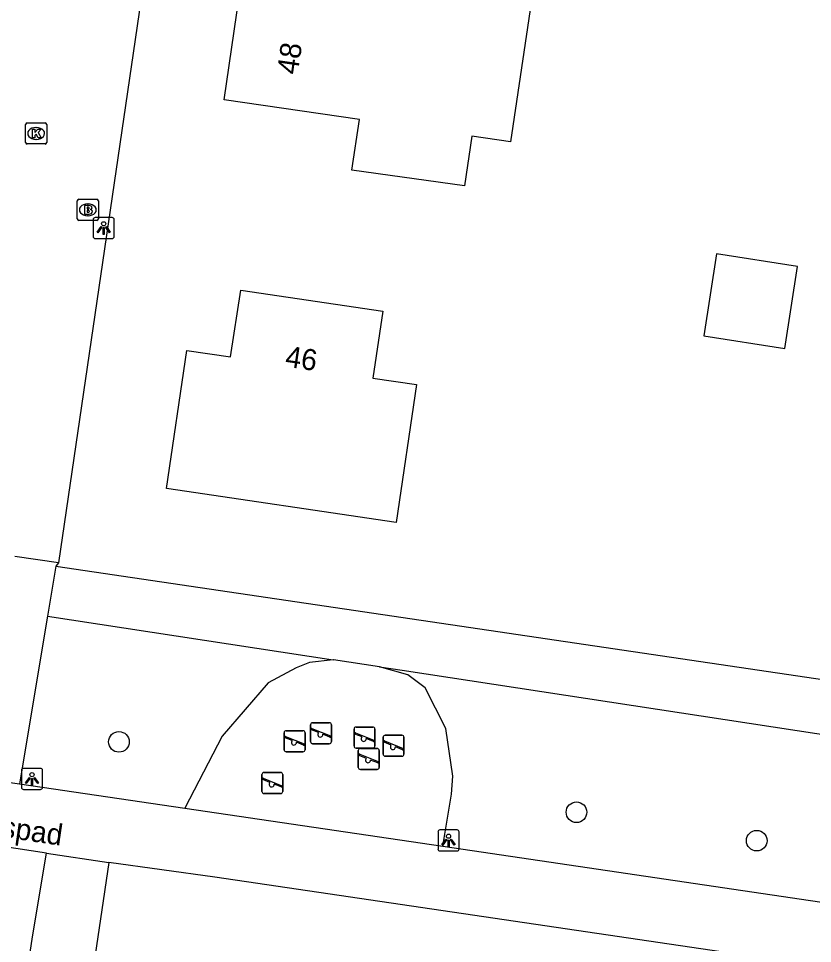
# Model space of a CAD drawing. Extents: x 164150 to 165261, y 382513 to 383432.
# Drawn here: x 164601.92 to 164639.57, y 383010.01 to 383053.88 of the extents above; entities that cross this region are included whole.
import ezdxf

# ---------------------------------------------------------------- set-up
doc = ezdxf.new("R2010")
doc.units = 0
for name, color, linetype in [('IMGEO_Boom', 7, 'Continuous'), ('IMGEO_Brandkraan', 7, 'Continuous'), ('IMGEO_Fietspad_gesloten', 7, 'Continuous'), ('IMGEO_Groenvoorziening', 7, 'Continuous'), ('IMGEO_Hek', 7, 'Continuous'), ('IMGEO_Kolk', 7, 'Continuous'), ('IMGEO_Lichtpunt', 7, 'Continuous'), ('IMGEO_Openbare_ruimte_label', 7, 'Continuous'), ('IMGEO_Pand', 7, 'Continuous'), ('IMGEO_Pand_nummerreeks', 7, 'Continuous'), ('IMGEO_Rijbaan_lokaal_open', 7, 'Continuous'), ('IMGEO_Speelvoorziening', 7, 'Continuous')]:
    doc.layers.add(name, color=color, linetype=linetype)

msp = doc.modelspace()

# ---------------------------------------------------------------- linework, layer by layer
at = {"layer": 'IMGEO_Boom'}
for centre in [(164606.682, 383019.573), (164628.374, 383016.235), (164636.921, 383014.886)]:
    msp.add_circle(centre, 0.489, dxfattribs=at)
at = {"layer": 'IMGEO_Brandkraan'}
for p, q in [((164604.706, 383044.384), (164604.706, 383045.236)), ((164604.781, 383045.31), (164605.633, 383045.31)), ((164605.194, 383045.09), (164605.219, 383045.09)), ((164605.707, 383045.236), (164605.707, 383044.384)), ((164605.633, 383044.31), (164604.781, 383044.31)), ((164605.217, 383044.53), (164605.192, 383044.53))]:
    msp.add_line(p, q, dxfattribs=at)
for points in [[(164604.706, 383044.384), (164604.706, 383045.236)], [(164604.781, 383045.31), (164605.633, 383045.31)], [(164605.054, 383045.01), (164605.054, 383044.61), (164605.267, 383044.61)], [(164605.285, 383045.01), (164605.054, 383045.01)], [(164605.707, 383045.236), (164605.707, 383044.384)], [(164605.233, 383044.929), (164605.179, 383044.929), (164605.179, 383044.853)], [(164605.179, 383044.853), (164605.232, 383044.853)], [(164605.241, 383044.777), (164605.179, 383044.777), (164605.179, 383044.696)], [(164605.179, 383044.696), (164605.241, 383044.696)], [(164605.633, 383044.31), (164604.781, 383044.31)]]:
    msp.add_lwpolyline(points, dxfattribs=at)
for centre, radius, start, end in [((164604.783, 383045.234), 0.0765, 91.552, 178.448), ((164604.783, 383045.234), 0.0765, 91.552, 178.448), ((164605.289, 383044.865), 0.145, 59.4692, 91.5367), ((164605.631, 383045.234), 0.0765, 1.552, 88.448), ((164605.631, 383045.234), 0.0765, 1.552, 88.448), ((164605.234, 383044.891), 0.0379, 267.8285, 90.9355), ((164605.242, 383044.736), 0.0404, 269.8759, 90.5077), ((164605.273, 383044.861), 0.251, 268.6676, 293.5347), ((164605.314, 383044.912), 0.0922, 285.5137, 58.1501), ((164605.319, 383044.72), 0.105, 301.3115, 78.989), ((164604.783, 383044.386), 0.0765, 181.552, 268.448), ((164604.783, 383044.386), 0.0765, 181.552, 268.448), ((164605.631, 383044.386), 0.0765, 271.552, 358.448), ((164605.631, 383044.386), 0.0765, 271.552, 358.448)]:
    msp.add_arc(centre, radius, start, end, dxfattribs=at)
for centre, major_axis, ratio, start_param, end_param in [((164605.193, 383044.81), (-0.387, 0.002), 0.722429, 4.712389, 7.853982), ((164605.218, 383044.81), (-0.39, 0.002), 0.717154, 1.570796, 4.712389)]:
    msp.add_ellipse(centre, major_axis=major_axis, ratio=ratio, start_param=start_param, end_param=end_param, dxfattribs=at)
at = {"layer": 'IMGEO_Fietspad_gesloten'}
for points in [[(164603.697, 383027.909), (164603.299, 383025.53)], [(164603.815, 383028.066), (164603.697, 383027.909)], [(164603.299, 383025.53), (164601.968, 383017.579)], [(164603.253, 383014.289), (164596.489, 383015.315), (164559.245, 383020.832)], [(164599.963, 383017.871), (164601.968, 383017.579)], [(164601.968, 383017.579), (164609.803, 383016.423)], [(164609.803, 383016.423), (164622.034, 383014.618)], [(164601.66, 383004.124), (164601.744, 383004.692), (164602.579, 383010.326), (164603.253, 383014.289)], [(164603.253, 383014.289), (164606.207, 383013.843)], [(164622.034, 383014.618), (164651.876, 383010.215)], [(164606.207, 383013.843), (164604.952, 383005.406), (164583.055, 382858.156), (164580.335, 382839.876)], [(164651.419, 383007.225), (164611.224, 383013.148), (164606.207, 383013.843)]]:
    msp.add_lwpolyline(points, dxfattribs=at)
at = {"layer": 'IMGEO_Groenvoorziening'}
for points in [[(164603.697, 383027.909), (164653.403, 383020.558)], [(164603.299, 383025.53), (164616.839, 383023.466)], [(164616.839, 383023.466), (164615.716, 383023.345), (164615.082, 383023.08), (164613.752, 383022.379), (164611.582, 383019.838), (164609.803, 383016.423)], [(164619.033, 383023.132), (164616.85, 383023.465), (164616.839, 383023.466)], [(164622.034, 383014.618), (164622.45, 383017.085), (164622.505, 383017.94), (164622.173, 383020.201), (164621.194, 383022.137), (164620.384, 383022.746), (164619.033, 383023.132)], [(164619.033, 383023.132), (164620.11, 383022.968), (164653.018, 383017.951)]]:
    msp.add_lwpolyline(points, dxfattribs=at)
at = {"layer": 'IMGEO_Hek'}
msp.add_lwpolyline([(164603.697, 383027.909), (164653.403, 383020.558)], dxfattribs=at)
at = {"layer": 'IMGEO_Kolk'}
for p, q in [((164602.256, 383048.006), (164602.256, 383048.858)), ((164602.331, 383048.932), (164603.183, 383048.932)), ((164602.744, 383048.712), (164602.769, 383048.712)), ((164603.257, 383048.858), (164603.257, 383048.006)), ((164602.767, 383048.152), (164602.742, 383048.152)), ((164603.183, 383047.932), (164602.331, 383047.932))]:
    msp.add_line(p, q, dxfattribs=at)
for points in [[(164602.256, 383048.006), (164602.256, 383048.858)], [(164602.331, 383048.932), (164603.183, 383048.932)], [(164602.577, 383048.632), (164602.7, 383048.632), (164602.7, 383048.481), (164602.83, 383048.632), (164602.994, 383048.632), (164602.848, 383048.481), (164603.001, 383048.232), (164602.849, 383048.232), (164602.764, 383048.396), (164602.7, 383048.329), (164602.7, 383048.232), (164602.577, 383048.232), (164602.577, 383048.632)], [(164603.257, 383048.858), (164603.257, 383048.006)], [(164603.183, 383047.932), (164602.331, 383047.932)]]:
    msp.add_lwpolyline(points, dxfattribs=at)
for centre, start, end in [((164602.333, 383048.856), 91.552, 178.448), ((164602.333, 383048.856), 91.552, 178.448), ((164603.181, 383048.856), 1.552, 88.448), ((164603.181, 383048.856), 1.552, 88.448), ((164602.333, 383048.008), 181.552, 268.448), ((164602.333, 383048.008), 181.552, 268.448), ((164603.181, 383048.008), 271.552, 358.448), ((164603.181, 383048.008), 271.552, 358.448)]:
    msp.add_arc(centre, 0.0765, start, end, dxfattribs=at)
for centre, major_axis, ratio, start_param, end_param in [((164602.743, 383048.432), (-0.387, 0.002), 0.722429, 4.712389, 7.853982), ((164602.768, 383048.432), (-0.39, 0.002), 0.717154, 1.570796, 4.712389)]:
    msp.add_ellipse(centre, major_axis=major_axis, ratio=ratio, start_param=start_param, end_param=end_param, dxfattribs=at)
at = {"layer": 'IMGEO_Lichtpunt'}
for p, q in [((164605.461, 383044.349), (164605.461, 383043.542)), ((164605.461, 383044.349), (164605.461, 383043.542)), ((164606.363, 383044.444), (164605.555, 383044.444)), ((164606.363, 383044.444), (164605.555, 383044.444)), ((164606.457, 383043.542), (164606.457, 383044.349)), ((164606.457, 383043.542), (164606.457, 383044.349)), ((164605.555, 383043.448), (164606.363, 383043.448)), ((164605.555, 383043.448), (164606.363, 383043.448)), ((164602.964, 383018.316), (164602.156, 383018.316)), ((164602.964, 383018.316), (164602.156, 383018.316)), ((164602.062, 383018.221), (164602.062, 383017.414)), ((164602.062, 383018.221), (164602.062, 383017.414)), ((164603.058, 383017.414), (164603.058, 383018.221)), ((164603.058, 383017.414), (164603.058, 383018.221)), ((164602.156, 383017.32), (164602.964, 383017.32)), ((164602.156, 383017.32), (164602.964, 383017.32)), ((164621.81, 383015.299), (164621.81, 383014.492)), ((164621.81, 383015.299), (164621.81, 383014.492)), ((164622.712, 383015.394), (164621.904, 383015.394)), ((164622.712, 383015.394), (164621.904, 383015.394)), ((164622.806, 383014.492), (164622.806, 383015.299)), ((164622.806, 383014.492), (164622.806, 383015.299)), ((164621.904, 383014.398), (164622.712, 383014.398)), ((164621.904, 383014.398), (164622.712, 383014.398))]:
    msp.add_line(p, q, dxfattribs=at)
for points in [[(164605.835, 383044.013), (164605.874, 383043.985), (164605.686, 383043.723), (164605.648, 383043.75), (164605.835, 383044.013)], [(164605.937, 383043.965), (164605.984, 383043.965), (164605.984, 383043.643), (164605.937, 383043.643), (164605.937, 383043.965)], [(164606.047, 383043.985), (164606.085, 383044.012), (164606.272, 383043.75), (164606.233, 383043.722), (164606.047, 383043.985)], [(164602.436, 383017.885), (164602.475, 383017.857), (164602.287, 383017.595), (164602.249, 383017.622), (164602.436, 383017.885)], [(164602.538, 383017.837), (164602.585, 383017.837), (164602.585, 383017.515), (164602.538, 383017.515), (164602.538, 383017.837)], [(164602.648, 383017.857), (164602.686, 383017.884), (164602.873, 383017.622), (164602.834, 383017.594), (164602.648, 383017.857)], [(164622.184, 383014.963), (164622.223, 383014.935), (164622.035, 383014.673), (164621.997, 383014.7), (164622.184, 383014.963)], [(164622.286, 383014.915), (164622.333, 383014.915), (164622.333, 383014.593), (164622.286, 383014.593), (164622.286, 383014.915)], [(164622.396, 383014.935), (164622.434, 383014.962), (164622.621, 383014.7), (164622.582, 383014.672), (164622.396, 383014.935)]]:
    msp.add_lwpolyline(points, dxfattribs=at)
for centre in [(164605.96, 383044.147), (164602.561, 383018.019), (164622.309, 383015.097)]:
    msp.add_circle(centre, 0.0994, dxfattribs=at)
for centre, start, end in [((164605.555, 383044.349), 90, 180), ((164605.555, 383044.349), 90, 180), ((164606.363, 383044.349), 0, 90), ((164606.363, 383044.349), 0, 90), ((164605.555, 383043.542), 180, 270), ((164605.555, 383043.542), 180, 270), ((164606.363, 383043.542), 270, 0), ((164606.363, 383043.542), 270, 360), ((164602.156, 383018.221), 90, 180), ((164602.156, 383018.221), 90, 180), ((164602.964, 383018.221), 0, 90), ((164602.964, 383018.221), 0, 90), ((164602.156, 383017.414), 180, 270), ((164602.156, 383017.414), 180, 270), ((164602.964, 383017.414), 270, 0), ((164602.964, 383017.414), 270, 360), ((164621.904, 383015.299), 90, 180), ((164621.904, 383015.299), 90, 180), ((164622.712, 383015.299), 0, 90), ((164622.712, 383015.299), 0, 90), ((164621.904, 383014.492), 180, 270), ((164621.904, 383014.492), 180, 270), ((164622.712, 383014.492), 270, 0), ((164622.712, 383014.492), 270, 360)]:
    msp.add_arc(centre, 0.0946, start, end, dxfattribs=at)
at = {"layer": 'IMGEO_Pand'}
for points in [[(164626.397, 383055.807), (164625.246, 383048.04), (164623.416, 383048.311), (164623.066, 383045.947), (164617.729, 383046.687), (164618.082, 383049.092), (164611.669, 383050.033), (164612.387, 383054.927), (164615.345, 383054.495), (164615.785, 383057.38), (164626.397, 383055.807)], [(164638.252, 383038.229), (164638.856, 383042.122), (164635.014, 383042.719), (164634.409, 383038.825), (164638.252, 383038.229)], [(164620.797, 383036.525), (164619.832, 383029.976), (164608.935, 383031.587), (164609.907, 383038.133), (164611.97, 383037.839), (164612.454, 383040.999), (164619.187, 383040.007), (164618.719, 383036.831), (164620.797, 383036.525)]]:
    msp.add_lwpolyline(points, dxfattribs=at)
at = {"layer": 'IMGEO_Rijbaan_lokaal_open'}
for points in [[(164608.549, 383060.35), (164603.815, 383028.066)], [(164603.815, 383028.066), (164601.741, 383028.363)]]:
    msp.add_lwpolyline(points, dxfattribs=at)
at = {"layer": 'IMGEO_Speelvoorziening'}
for p, q in [((164615.865, 383020.483), (164616.655, 383020.483)), ((164616.655, 383020.483), (164615.865, 383020.483)), ((164614.515, 383019.202), (164614.515, 383020.002)), ((164614.515, 383020.002), (164614.515, 383019.202)), ((164614.615, 383020.102), (164615.405, 383020.102)), ((164615.405, 383020.102), (164614.615, 383020.102)), ((164615.505, 383020.002), (164615.505, 383019.202)), ((164615.505, 383019.202), (164615.505, 383020.002)), ((164615.765, 383019.583), (164615.765, 383020.383)), ((164615.765, 383020.383), (164615.765, 383019.583)), ((164616.148, 383020.011), (164615.809, 383020.148)), ((164615.834, 383020.208), (164616.71, 383019.855)), ((164616.755, 383020.383), (164616.755, 383019.583)), ((164616.755, 383019.583), (164616.755, 383020.383)), ((164617.827, 383019.377), (164617.827, 383020.177)), ((164617.827, 383020.177), (164617.827, 383019.377)), ((164617.896, 383020.002), (164618.772, 383019.649)), ((164617.927, 383020.277), (164618.717, 383020.277)), ((164618.717, 383020.277), (164617.927, 383020.277)), ((164618.817, 383020.177), (164618.817, 383019.377)), ((164618.817, 383019.377), (164618.817, 383020.177)), ((164614.898, 383019.63), (164614.559, 383019.767)), ((164614.584, 383019.827), (164615.46, 383019.474)), ((164615.436, 383019.414), (164615.096, 383019.551)), ((164616.686, 383019.795), (164616.346, 383019.932)), ((164618.21, 383019.805), (164617.871, 383019.942)), ((164618.748, 383019.589), (164618.408, 383019.726)), ((164619.207, 383018.99), (164619.207, 383019.79)), ((164619.207, 383019.79), (164619.207, 383018.99)), ((164619.59, 383019.418), (164619.251, 383019.555)), ((164619.276, 383019.615), (164620.152, 383019.262)), ((164619.307, 383019.89), (164620.097, 383019.89)), ((164620.097, 383019.89), (164619.307, 383019.89)), ((164620.197, 383019.79), (164620.197, 383018.99)), ((164620.197, 383018.99), (164620.197, 383019.79)), ((164616.655, 383019.483), (164615.865, 383019.483)), ((164615.865, 383019.483), (164616.655, 383019.483)), ((164618.717, 383019.277), (164617.927, 383019.277)), ((164617.927, 383019.277), (164618.717, 383019.277)), ((164618.031, 383018.363), (164618.031, 383019.163)), ((164618.031, 383019.163), (164618.031, 383018.363)), ((164618.131, 383019.263), (164618.921, 383019.263)), ((164618.921, 383019.263), (164618.131, 383019.263)), ((164619.021, 383019.163), (164619.021, 383018.363)), ((164619.021, 383018.363), (164619.021, 383019.163)), ((164620.128, 383019.202), (164619.788, 383019.339)), ((164615.405, 383019.102), (164614.615, 383019.102)), ((164614.615, 383019.102), (164615.405, 383019.102)), ((164618.414, 383018.791), (164618.075, 383018.928)), ((164618.1, 383018.988), (164618.976, 383018.635)), ((164618.952, 383018.575), (164618.612, 383018.712)), ((164620.097, 383018.89), (164619.307, 383018.89)), ((164619.307, 383018.89), (164620.097, 383018.89)), ((164618.921, 383018.263), (164618.131, 383018.263)), ((164618.131, 383018.263), (164618.921, 383018.263)), ((164613.457, 383017.221), (164613.457, 383018.021)), ((164613.457, 383018.021), (164613.457, 383017.221)), ((164613.526, 383017.846), (164614.402, 383017.493)), ((164613.557, 383018.121), (164614.347, 383018.121)), ((164614.347, 383018.121), (164613.557, 383018.121)), ((164614.447, 383018.021), (164614.447, 383017.221)), ((164614.447, 383017.221), (164614.447, 383018.021)), ((164613.84, 383017.649), (164613.501, 383017.786)), ((164614.378, 383017.433), (164614.038, 383017.57)), ((164614.347, 383017.121), (164613.557, 383017.121)), ((164613.557, 383017.121), (164614.347, 383017.121))]:
    msp.add_line(p, q, dxfattribs=at)
for centre, radius, start, end in [((164615.865, 383020.383), 0.1, 90, 180), ((164615.865, 383020.383), 0.1, 90, 180), ((164616.655, 383020.383), 0.1, 0, 90), ((164616.655, 383020.383), 0.1, 360, 90), ((164614.615, 383020.002), 0.1, 90, 180), ((164614.615, 383020.002), 0.1, 90, 180), ((164615.405, 383020.002), 0.1, 0, 90), ((164615.405, 383020.002), 0.1, 360, 90), ((164615.822, 383020.178), 0.0327, 68.078, 248.078), ((164616.227, 383019.921), 0.12, 130.9928, 5.1632), ((164617.927, 383020.177), 0.1, 90, 180), ((164617.927, 383020.177), 0.1, 90, 180), ((164617.884, 383019.972), 0.0327, 68.078, 248.078), ((164618.717, 383020.177), 0.1, 0, 90), ((164618.717, 383020.177), 0.1, 360, 90), ((164614.572, 383019.797), 0.0327, 68.078, 248.078), ((164614.977, 383019.54), 0.12, 130.9928, 5.1632), ((164615.865, 383019.583), 0.1, 180, 270), ((164615.865, 383019.583), 0.1, 180, 270), ((164616.655, 383019.583), 0.1, 270, 0), ((164616.655, 383019.583), 0.1, 270, 0), ((164616.698, 383019.825), 0.0327, 248.078, 68.078), ((164618.289, 383019.715), 0.12, 130.9928, 5.1632), ((164618.76, 383019.619), 0.0327, 248.078, 68.078), ((164619.307, 383019.79), 0.1, 90, 180), ((164619.307, 383019.79), 0.1, 90, 180), ((164619.264, 383019.585), 0.0327, 68.078, 248.078), ((164620.097, 383019.79), 0.1, 0, 90), ((164620.097, 383019.79), 0.1, 360, 90), ((164614.615, 383019.202), 0.1, 180, 270), ((164614.615, 383019.202), 0.1, 180, 270), ((164615.405, 383019.202), 0.1, 270, 0), ((164615.405, 383019.202), 0.1, 270, 0), ((164615.448, 383019.444), 0.0327, 248.078, 68.078), ((164617.927, 383019.377), 0.1, 180, 270), ((164617.927, 383019.377), 0.1, 180, 270), ((164618.131, 383019.163), 0.1, 90, 180), ((164618.131, 383019.163), 0.1, 90, 180), ((164618.717, 383019.377), 0.1, 270, 0), ((164618.717, 383019.377), 0.1, 270, 0), ((164618.921, 383019.163), 0.1, 0, 90), ((164618.921, 383019.163), 0.1, 360, 90), ((164619.669, 383019.328), 0.12, 130.9928, 5.1632), ((164620.14, 383019.232), 0.0327, 248.078, 68.078), ((164618.088, 383018.958), 0.0327, 68.078, 248.078), ((164618.493, 383018.701), 0.12, 130.9928, 5.1632), ((164619.307, 383018.99), 0.1, 180, 270), ((164619.307, 383018.99), 0.1, 180, 270), ((164620.097, 383018.99), 0.1, 270, 0), ((164620.097, 383018.99), 0.1, 270, 0), ((164618.131, 383018.363), 0.1, 180, 270), ((164618.131, 383018.363), 0.1, 180, 270), ((164618.921, 383018.363), 0.1, 270, 0), ((164618.921, 383018.363), 0.1, 270, 0), ((164618.964, 383018.605), 0.0327, 248.078, 68.078), ((164613.557, 383018.021), 0.1, 90, 180), ((164613.557, 383018.021), 0.1, 90, 180), ((164613.514, 383017.816), 0.0327, 68.078, 248.078), ((164614.347, 383018.021), 0.1, 0, 90), ((164614.347, 383018.021), 0.1, 360, 90), ((164613.919, 383017.559), 0.12, 130.9928, 5.1632), ((164614.39, 383017.463), 0.0327, 248.078, 68.078), ((164613.557, 383017.221), 0.1, 180, 270), ((164613.557, 383017.221), 0.1, 180, 270), ((164614.347, 383017.221), 0.1, 270, 0), ((164614.347, 383017.221), 0.1, 270, 0)]:
    msp.add_arc(centre, radius, start, end, dxfattribs=at)

# ---------------------------------------------------------------- texts
at = {"layer": 'IMGEO_Openbare_ruimte_label'}
msp.add_text('Koperblazerspad', height=1, rotation=351.6024, dxfattribs=at).set_placement((164593.934, 383016.124))
at = {"layer": 'IMGEO_Pand_nummerreeks'}
for s, rotation, p in [('48', 81.649, (164615.154, 383051.192)), ('46', 351.62, (164614.528, 383037.378))]:
    msp.add_text(s, height=1, rotation=rotation, dxfattribs=at).set_placement(p)

doc.saveas('drawing.dxf')
